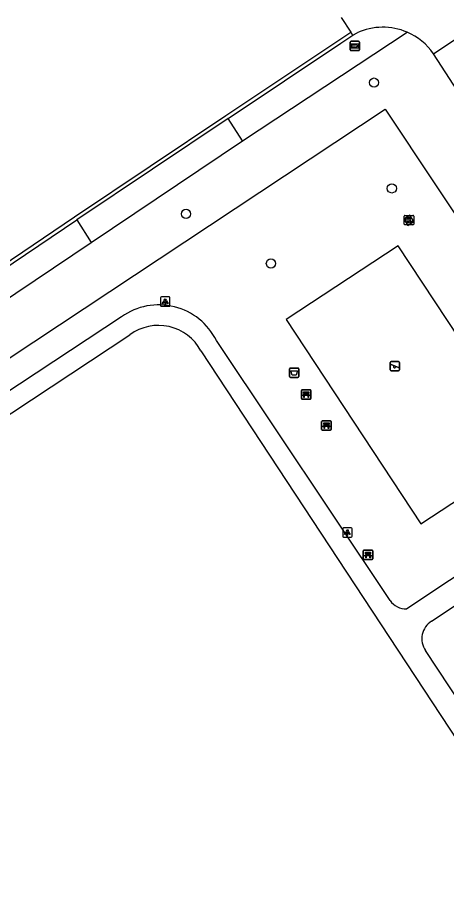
# Model space of a CAD drawing. Extents: x 158352 to 159489, y 383828 to 384597.
# Drawn here: x 158556.6 to 158602.1, y 384290.6 to 384383.3 of the extents above; entities that cross this region are included whole.
import ezdxf

# ---------------------------------------------------------------- set-up
doc = ezdxf.new("R2010")
doc.units = 0
for name, color, linetype in [('IMGEO_Afvalbak', 7, 'Continuous'), ('IMGEO_Bank', 7, 'Continuous'), ('IMGEO_Boom', 7, 'Continuous'), ('IMGEO_Groenvoorziening', 7, 'Continuous'), ('IMGEO_Kolk', 7, 'Continuous'), ('IMGEO_Lichtpunt', 7, 'Continuous'), ('IMGEO_Parkeervlak_halfverhard', 7, 'Continuous'), ('IMGEO_Rijbaan_lokaal_gesloten', 7, 'Continuous'), ('IMGEO_Rijbaan_lokaal_halfverhard', 7, 'Continuous'), ('IMGEO_Rijbaan_lokaal_open', 7, 'Continuous'), ('IMGEO_Speelvoorziening', 7, 'Continuous'), ('IMGEO_Voetgangersgebied_gesloten', 7, 'Continuous'), ('IMGEO_Voetpad_gesloten', 7, 'Continuous'), ('IMGEO_Wegwijzer', 7, 'Continuous')]:
    doc.layers.add(name, color=color, linetype=linetype)

msp = doc.modelspace()

# ---------------------------------------------------------------- linework, layer by layer
at = {"layer": 'IMGEO_Afvalbak'}
for p, q in [((158585.472, 384345.137), (158585.472, 384345.937)), ((158585.472, 384345.937), (158585.472, 384345.137)), ((158585.572, 384346.037), (158586.362, 384346.037)), ((158586.362, 384346.037), (158585.572, 384346.037)), ((158586.462, 384345.937), (158586.462, 384345.137)), ((158586.462, 384345.137), (158586.462, 384345.937)), ((158586.362, 384345.037), (158585.572, 384345.037)), ((158585.572, 384345.037), (158586.362, 384345.037))]:
    msp.add_line(p, q, dxfattribs=at)
msp.add_lwpolyline([(158585.615, 384345.751), (158586.319, 384345.751), (158586.17, 384345.281), (158585.764, 384345.281), (158585.615, 384345.751)], dxfattribs=at)
for centre, start, end in [((158585.572, 384345.937), 90, 180), ((158585.572, 384345.937), 90, 180), ((158586.362, 384345.937), 0, 90), ((158586.362, 384345.937), 360, 90), ((158585.572, 384345.137), 180, 270), ((158585.572, 384345.137), 180, 270), ((158586.362, 384345.137), 270, 0), ((158586.362, 384345.137), 270, 0)]:
    msp.add_arc(centre, 0.1, start, end, dxfattribs=at)
at = {"layer": 'IMGEO_Bank'}
for p, q in [((158586.735, 384342.799), (158586.735, 384343.64)), ((158586.735, 384343.64), (158586.735, 384342.799)), ((158586.81, 384343.724), (158587.651, 384343.724)), ((158587.651, 384343.724), (158586.81, 384343.724)), ((158587.432, 384343.122), (158587.039, 384343.122)), ((158587.044, 384343.23), (158587.044, 384343.336)), ((158587.088, 384343.336), (158587.088, 384343.23)), ((158587.376, 384343.342), (158587.094, 384343.342)), ((158587.094, 384343.224), (158587.376, 384343.224)), ((158587.382, 384343.23), (158587.382, 384343.336)), ((158587.426, 384343.336), (158587.426, 384343.23)), ((158587.735, 384343.649), (158587.735, 384342.808)), ((158587.735, 384342.808), (158587.735, 384343.649)), ((158587.66, 384342.724), (158586.819, 384342.724)), ((158586.819, 384342.724), (158587.66, 384342.724)), ((158588.882, 384339.506), (158588.882, 384340.347)), ((158588.882, 384340.347), (158588.882, 384339.506)), ((158588.957, 384340.431), (158589.798, 384340.431)), ((158589.798, 384340.431), (158588.957, 384340.431)), ((158589.882, 384340.356), (158589.882, 384339.515)), ((158589.882, 384339.515), (158589.882, 384340.356)), ((158589.807, 384339.431), (158588.966, 384339.431)), ((158588.966, 384339.431), (158589.807, 384339.431)), ((158589.579, 384339.829), (158589.186, 384339.829)), ((158589.191, 384339.937), (158589.191, 384340.043)), ((158589.235, 384340.043), (158589.235, 384339.937)), ((158589.523, 384340.049), (158589.241, 384340.049)), ((158589.241, 384339.931), (158589.523, 384339.931)), ((158589.529, 384339.937), (158589.529, 384340.043)), ((158589.573, 384340.043), (158589.573, 384339.937)), ((158593.304, 384325.783), (158593.304, 384326.624)), ((158593.304, 384326.624), (158593.304, 384325.783)), ((158593.379, 384326.708), (158594.22, 384326.708)), ((158594.22, 384326.708), (158593.379, 384326.708)), ((158594.304, 384326.633), (158594.304, 384325.792)), ((158594.304, 384325.792), (158594.304, 384326.633)), ((158594.229, 384325.708), (158593.388, 384325.708)), ((158593.388, 384325.708), (158594.229, 384325.708)), ((158594.001, 384326.106), (158593.608, 384326.106)), ((158593.613, 384326.214), (158593.613, 384326.32)), ((158593.657, 384326.32), (158593.657, 384326.214)), ((158593.945, 384326.326), (158593.663, 384326.326)), ((158593.663, 384326.208), (158593.945, 384326.208)), ((158593.951, 384326.214), (158593.951, 384326.32)), ((158593.995, 384326.32), (158593.995, 384326.214))]:
    msp.add_line(p, q, dxfattribs=at)
for points in [[(158586.982, 384343.122), (158586.84, 384343.122), (158586.952, 384343.224), (158587.038, 384343.224)], [(158587.038, 384343.342), (158586.952, 384343.342), (158586.952, 384343.503), (158587.515, 384343.503), (158587.515, 384343.342), (158587.432, 384343.342)], [(158587.032, 384343.115), (158587.032, 384342.908), (158586.989, 384342.908), (158586.989, 384343.115)], [(158587.432, 384343.224), (158587.515, 384343.224), (158587.627, 384343.122), (158587.488, 384343.122)], [(158587.482, 384343.115), (158587.482, 384342.908), (158587.438, 384342.908), (158587.438, 384343.115)], [(158589.129, 384339.829), (158588.987, 384339.829), (158589.099, 384339.931), (158589.185, 384339.931)], [(158589.185, 384340.049), (158589.099, 384340.049), (158589.099, 384340.21), (158589.662, 384340.21), (158589.662, 384340.049), (158589.579, 384340.049)], [(158589.179, 384339.822), (158589.179, 384339.615), (158589.136, 384339.615), (158589.136, 384339.822)], [(158589.579, 384339.931), (158589.662, 384339.931), (158589.774, 384339.829), (158589.635, 384339.829)], [(158589.629, 384339.822), (158589.629, 384339.615), (158589.585, 384339.615), (158589.585, 384339.822)], [(158593.607, 384326.326), (158593.521, 384326.326), (158593.521, 384326.487), (158594.084, 384326.487), (158594.084, 384326.326), (158594.001, 384326.326)], [(158593.551, 384326.106), (158593.409, 384326.106), (158593.521, 384326.208), (158593.607, 384326.208)], [(158593.601, 384326.099), (158593.601, 384325.892), (158593.558, 384325.892), (158593.558, 384326.099)], [(158594.001, 384326.208), (158594.084, 384326.208), (158594.196, 384326.106), (158594.057, 384326.106)], [(158594.051, 384326.099), (158594.051, 384325.892), (158594.007, 384325.892), (158594.007, 384326.099)]]:
    msp.add_lwpolyline(points, dxfattribs=at)
for centre, radius, start, end in [((158586.813, 384343.646), 0.0779, 92.4484, 184.28452), ((158586.813, 384343.646), 0.0779, 92.4484, 184.28452), ((158586.982, 384343.115), 0.00671, 2.89567, 87.10433), ((158587.039, 384343.115), 0.00671, 92.89567, 177.10433), ((158587.037, 384343.335), 0.00671, 2.89567, 87.10433), ((158587.037, 384343.231), 0.00671, 272.89567, 357.10433), ((158587.094, 384343.335), 0.00671, 92.89567, 177.10433), ((158587.094, 384343.231), 0.00671, 182.89567, 267.10433), ((158587.376, 384343.335), 0.00671, 2.89567, 87.10433), ((158587.376, 384343.231), 0.00671, 272.89567, 357.10433), ((158587.433, 384343.335), 0.00671, 92.89567, 177.10433), ((158587.433, 384343.231), 0.00671, 182.89567, 267.10433), ((158587.431, 384343.115), 0.00671, 2.89567, 87.10433), ((158587.488, 384343.115), 0.00671, 92.89567, 177.10433), ((158587.657, 384343.646), 0.0779, 2.4484, 94.28452), ((158587.657, 384343.646), 0.0779, 2.4484, 94.28452), ((158586.813, 384342.802), 0.0779, 182.4484, 274.28452), ((158586.813, 384342.802), 0.0779, 182.4484, 274.28452), ((158587.657, 384342.802), 0.0779, 272.4484, 4.28452), ((158587.657, 384342.802), 0.0779, 272.4484, 4.28452), ((158588.96, 384340.353), 0.0779, 92.4484, 184.28452), ((158588.96, 384340.353), 0.0779, 92.4484, 184.28452), ((158589.804, 384340.353), 0.0779, 2.4484, 94.28452), ((158589.804, 384340.353), 0.0779, 2.4484, 94.28452), ((158588.96, 384339.509), 0.0779, 182.4484, 274.28452), ((158588.96, 384339.509), 0.0779, 182.4484, 274.28452), ((158589.129, 384339.822), 0.00671, 2.89567, 87.10433), ((158589.186, 384339.822), 0.00671, 92.89567, 177.10433), ((158589.184, 384340.042), 0.00671, 2.89567, 87.10433), ((158589.184, 384339.938), 0.00671, 272.89567, 357.10433), ((158589.241, 384340.042), 0.00671, 92.89567, 177.10433), ((158589.241, 384339.938), 0.00671, 182.89567, 267.10433), ((158589.523, 384340.042), 0.00671, 2.89567, 87.10433), ((158589.523, 384339.938), 0.00671, 272.89567, 357.10433), ((158589.58, 384340.042), 0.00671, 92.89567, 177.10433), ((158589.58, 384339.938), 0.00671, 182.89567, 267.10433), ((158589.578, 384339.822), 0.00671, 2.89567, 87.10433), ((158589.635, 384339.822), 0.00671, 92.89567, 177.10433), ((158589.804, 384339.509), 0.0779, 272.4484, 4.28452), ((158589.804, 384339.509), 0.0779, 272.4484, 4.28452), ((158593.382, 384326.63), 0.0779, 92.4484, 184.28452), ((158593.382, 384326.63), 0.0779, 92.4484, 184.28452), ((158594.226, 384326.63), 0.0779, 2.4484, 94.28452), ((158594.226, 384326.63), 0.0779, 2.4484, 94.28452), ((158593.382, 384325.786), 0.0779, 182.4484, 274.28452), ((158593.382, 384325.786), 0.0779, 182.4484, 274.28452), ((158593.551, 384326.099), 0.00671, 2.89567, 87.10433), ((158593.608, 384326.099), 0.00671, 92.89567, 177.10433), ((158593.606, 384326.319), 0.00671, 2.89567, 87.10433), ((158593.606, 384326.215), 0.00671, 272.89567, 357.10433), ((158593.663, 384326.319), 0.00671, 92.89567, 177.10433), ((158593.663, 384326.215), 0.00671, 182.89567, 267.10433), ((158593.945, 384326.319), 0.00671, 2.89567, 87.10433), ((158593.945, 384326.215), 0.00671, 272.89567, 357.10433), ((158594.002, 384326.319), 0.00671, 92.89567, 177.10433), ((158594.002, 384326.215), 0.00671, 182.89567, 267.10433), ((158594, 384326.099), 0.00671, 2.89567, 87.10433), ((158594.057, 384326.099), 0.00671, 92.89567, 177.10433), ((158594.226, 384325.786), 0.0779, 272.4484, 4.28452), ((158594.226, 384325.786), 0.0779, 272.4484, 4.28452)]:
    msp.add_arc(centre, radius, start, end, dxfattribs=at)
at = {"layer": 'IMGEO_Boom'}
for centre in [(158594.441, 384376.341), (158596.331, 384365.106), (158574.481, 384362.4), (158583.493, 384357.137)]:
    msp.add_circle(centre, 0.489, dxfattribs=at)
at = {"layer": 'IMGEO_Groenvoorziening'}
for points in [[(158580.491, 384370.157), (158597.968, 384381.688)], [(158513.764, 384319.326), (158543.247, 384338.837), (158545.665, 384340.437), (158553.229, 384345.443), (158555.697, 384347.076), (158595.632, 384373.504), (158616.915, 384341.478), (158623.072, 384345.488)], [(158538.445, 384341.932), (158564.395, 384359.376)], [(158596.994, 384359.023), (158585.116, 384351.197), (158599.402, 384329.503), (158611.339, 384337.306), (158596.994, 384359.023)]]:
    msp.add_lwpolyline(points, dxfattribs=at)
at = {"layer": 'IMGEO_Kolk'}
for p, q in [((158597.65, 384361.315), (158597.65, 384362.167)), ((158597.725, 384362.241), (158598.577, 384362.241)), ((158598.138, 384362.021), (158598.163, 384362.021)), ((158598.651, 384362.167), (158598.651, 384361.315)), ((158598.577, 384361.241), (158597.725, 384361.241)), ((158598.161, 384361.461), (158598.136, 384361.461))]:
    msp.add_line(p, q, dxfattribs=at)
for points in [[(158597.65, 384361.315), (158597.65, 384362.167)], [(158597.725, 384362.241), (158598.577, 384362.241)], [(158597.971, 384361.941), (158598.094, 384361.941), (158598.094, 384361.79), (158598.224, 384361.941), (158598.388, 384361.941), (158598.242, 384361.79), (158598.395, 384361.541), (158598.243, 384361.541), (158598.158, 384361.705), (158598.094, 384361.638), (158598.094, 384361.541), (158597.971, 384361.541), (158597.971, 384361.941)], [(158598.651, 384362.167), (158598.651, 384361.315)], [(158598.577, 384361.241), (158597.725, 384361.241)]]:
    msp.add_lwpolyline(points, dxfattribs=at)
for centre, start, end in [((158597.727, 384362.165), 91.55205, 178.44795), ((158597.727, 384362.165), 91.55205, 178.44795), ((158598.575, 384362.165), 1.55205, 88.44795), ((158598.575, 384362.165), 1.55205, 88.44795), ((158597.727, 384361.317), 181.55205, 268.44795), ((158597.727, 384361.317), 181.55205, 268.44795), ((158598.575, 384361.317), 271.55205, 358.44795), ((158598.575, 384361.317), 271.55205, 358.44795)]:
    msp.add_arc(centre, 0.0765, start, end, dxfattribs=at)
for centre, major_axis, ratio, start_param, end_param in [((158598.137, 384361.741), (-0.387, 0.002), 0.722429, 4.712389, 7.853982), ((158598.162, 384361.741), (-0.39, 0.002), 0.717154, 1.570796, 4.712389)]:
    msp.add_ellipse(centre, major_axis=major_axis, ratio=ratio, start_param=start_param, end_param=end_param, dxfattribs=at)
at = {"layer": 'IMGEO_Lichtpunt'}
for p, q in [((158571.774, 384353.495), (158571.774, 384352.688)), ((158571.774, 384353.495), (158571.774, 384352.688)), ((158572.676, 384353.59), (158571.868, 384353.59)), ((158572.676, 384353.59), (158571.868, 384353.59)), ((158572.77, 384352.688), (158572.77, 384353.495)), ((158572.77, 384352.688), (158572.77, 384353.495)), ((158571.868, 384352.594), (158572.676, 384352.594)), ((158571.868, 384352.594), (158572.676, 384352.594)), ((158591.114, 384328.978), (158591.114, 384328.171)), ((158591.114, 384328.978), (158591.114, 384328.171)), ((158592.016, 384329.073), (158591.208, 384329.073)), ((158592.016, 384329.073), (158591.208, 384329.073)), ((158592.11, 384328.171), (158592.11, 384328.978)), ((158592.11, 384328.171), (158592.11, 384328.978)), ((158591.208, 384328.077), (158592.016, 384328.077)), ((158591.208, 384328.077), (158592.016, 384328.077))]:
    msp.add_line(p, q, dxfattribs=at)
for points in [[(158572.148, 384353.159), (158572.187, 384353.131), (158571.999, 384352.869), (158571.961, 384352.896), (158572.148, 384353.159)], [(158572.25, 384353.111), (158572.297, 384353.111), (158572.297, 384352.789), (158572.25, 384352.789), (158572.25, 384353.111)], [(158572.36, 384353.131), (158572.398, 384353.158), (158572.585, 384352.896), (158572.546, 384352.868), (158572.36, 384353.131)], [(158591.488, 384328.642), (158591.527, 384328.614), (158591.339, 384328.352), (158591.301, 384328.379), (158591.488, 384328.642)], [(158591.59, 384328.594), (158591.637, 384328.594), (158591.637, 384328.272), (158591.59, 384328.272), (158591.59, 384328.594)], [(158591.7, 384328.614), (158591.738, 384328.641), (158591.925, 384328.379), (158591.886, 384328.351), (158591.7, 384328.614)]]:
    msp.add_lwpolyline(points, dxfattribs=at)
for centre in [(158572.273, 384353.293), (158591.613, 384328.776)]:
    msp.add_circle(centre, 0.0994, dxfattribs=at)
for centre, start, end in [((158571.868, 384353.495), 90, 180), ((158571.868, 384353.495), 90, 180), ((158572.676, 384353.495), 0, 90), ((158572.676, 384353.495), 0, 90), ((158571.868, 384352.688), 180, 270), ((158571.868, 384352.688), 180, 270), ((158572.676, 384352.688), 270, 0), ((158572.676, 384352.688), 270, 360), ((158591.208, 384328.978), 90, 180), ((158591.208, 384328.978), 90, 180), ((158592.016, 384328.978), 0, 90), ((158592.016, 384328.978), 0, 90), ((158591.208, 384328.171), 180, 270), ((158591.208, 384328.171), 180, 270), ((158592.016, 384328.171), 270, 0), ((158592.016, 384328.171), 270, 360)]:
    msp.add_arc(centre, 0.0946, start, end, dxfattribs=at)
at = {"layer": 'IMGEO_Parkeervlak_halfverhard'}
for points in [[(158580.491, 384370.157), (158578.942, 384372.522)], [(158564.395, 384359.376), (158580.491, 384370.157)], [(158562.875, 384361.764), (158564.395, 384359.376)]]:
    msp.add_lwpolyline(points, dxfattribs=at)
at = {"layer": 'IMGEO_Rijbaan_lokaal_gesloten'}
for points in [[(158590.969, 384383.256), (158591.974, 384381.688)], [(158600.765, 384379.404), (158604.726, 384382.045)], [(158550.424, 384353.856), (158562.651, 384362.095), (158578.714, 384372.851), (158591.974, 384381.688)], [(158618.74, 384351.667), (158600.765, 384379.404)]]:
    msp.add_lwpolyline(points, dxfattribs=at)
at = {"layer": 'IMGEO_Rijbaan_lokaal_halfverhard'}
for points in [[(158578.942, 384372.522), (158590.927, 384380.52), (158592.185, 384381.359)], [(158578.942, 384372.522), (158562.875, 384361.764)], [(158536.904, 384344.293), (158545.154, 384349.84), (158550.647, 384353.524), (158562.875, 384361.764)]]:
    msp.add_lwpolyline(points, dxfattribs=at)
at = {"layer": 'IMGEO_Rijbaan_lokaal_open'}
for points in [[(158591.974, 384381.688), (158592.118, 384381.463), (158592.185, 384381.359)], [(158592.185, 384381.359), (158592.64, 384381.613)]]:
    msp.add_lwpolyline(points, dxfattribs=at)
for centre, radius, start, end in [((158595.388, 384375.679), 6.54, 66.765, 114.84795), ((158595.39, 384375.676), 6.542, 34.74333, 66.78726)]:
    msp.add_arc(centre, radius, start, end, dxfattribs=at)
at = {"layer": 'IMGEO_Speelvoorziening'}
for p, q in [((158596.148, 384345.838), (158596.148, 384346.638)), ((158596.148, 384346.638), (158596.148, 384345.838)), ((158596.531, 384346.266), (158596.192, 384346.403)), ((158596.217, 384346.463), (158597.093, 384346.11)), ((158596.248, 384346.738), (158597.038, 384346.738)), ((158597.038, 384346.738), (158596.248, 384346.738)), ((158597.069, 384346.05), (158596.729, 384346.187)), ((158597.138, 384346.638), (158597.138, 384345.838)), ((158597.138, 384345.838), (158597.138, 384346.638)), ((158597.038, 384345.738), (158596.248, 384345.738)), ((158596.248, 384345.738), (158597.038, 384345.738))]:
    msp.add_line(p, q, dxfattribs=at)
for centre, radius, start, end in [((158596.248, 384346.638), 0.1, 90, 180), ((158596.248, 384346.638), 0.1, 90, 180), ((158596.205, 384346.433), 0.0327, 68.07798, 248.07798), ((158596.61, 384346.176), 0.12, 130.99278, 5.16318), ((158597.038, 384346.638), 0.1, 0, 90), ((158597.038, 384346.638), 0.1, 360, 90), ((158597.081, 384346.08), 0.0327, 248.07798, 68.07798), ((158596.248, 384345.838), 0.1, 180, 270), ((158596.248, 384345.838), 0.1, 180, 270), ((158597.038, 384345.838), 0.1, 270, 0), ((158597.038, 384345.838), 0.1, 270, 0)]:
    msp.add_arc(centre, radius, start, end, dxfattribs=at)
at = {"layer": 'IMGEO_Voetgangersgebied_gesloten'}
for points in [[(158567.631, 384351.478), (158515.315, 384316.974)], [(158516.49, 384315.194), (158568.525, 384349.576)], [(158596.148, 384321.36), (158577.707, 384348.965)], [(158576.056, 384347.864), (158604.252, 384305.003), (158610.956, 384294.776)], [(158621.844, 384336.334), (158620.795, 384335.639), (158597.919, 384320.477)], [(158600.545, 384319.161), (158607.768, 384323.954)], [(158659.272, 384226.21), (158658.869, 384226.78), (158599.905, 384316.048)]]:
    msp.add_lwpolyline(points, dxfattribs=at)
for centre, radius, start, end in [((158571.592, 384345.902), 6.84, 26.60658, 125.38517), ((158571.544, 384345.434), 5.125, 28.2993, 126.08625), ((158597.826, 384322.507), 2.032, 214.36674, 272.63264), ((158601.715, 384317.298), 2.2, 122.13013, 214.6348)]:
    msp.add_arc(centre, radius, start, end, dxfattribs=at)
at = {"layer": 'IMGEO_Voetpad_gesloten'}
msp.add_lwpolyline([(158598.668, 384361.6), (158598.261, 384362.261), (158597.611, 384361.837), (158598.021, 384361.163), (158598.668, 384361.6)], dxfattribs=at)
at = {"layer": 'IMGEO_Wegwijzer'}
for p, q in [((158591.901, 384379.834), (158591.901, 384380.634)), ((158591.901, 384380.634), (158591.901, 384379.834)), ((158592.001, 384380.734), (158592.791, 384380.734)), ((158592.791, 384380.734), (158592.001, 384380.734)), ((158592.891, 384380.634), (158592.891, 384379.834)), ((158592.891, 384379.834), (158592.891, 384380.634)), ((158592.791, 384379.734), (158592.001, 384379.734)), ((158592.001, 384379.734), (158592.791, 384379.734))]:
    msp.add_line(p, q, dxfattribs=at)
for points in [[(158592.002, 384380.466), (158592.79, 384380.466), (158592.79, 384380.002), (158592.002, 384380.002), (158592.002, 384380.466)], [(158592.067, 384380.318), (158592.067, 384380.234), (158592.067, 384380.15), (158592.478, 384380.15), (158592.478, 384380.067), (158592.725, 384380.234), (158592.478, 384380.401), (158592.478, 384380.318), (158592.067, 384380.318)]]:
    msp.add_lwpolyline(points, dxfattribs=at)
for centre, start, end in [((158592.001, 384380.634), 90, 180), ((158592.001, 384380.634), 90, 180), ((158592.791, 384380.634), 0, 90), ((158592.791, 384380.634), 360, 90), ((158592.001, 384379.834), 180, 270), ((158592.001, 384379.834), 180, 270), ((158592.791, 384379.834), 270, 0), ((158592.791, 384379.834), 270, 0)]:
    msp.add_arc(centre, 0.1, start, end, dxfattribs=at)

doc.saveas('drawing.dxf')
